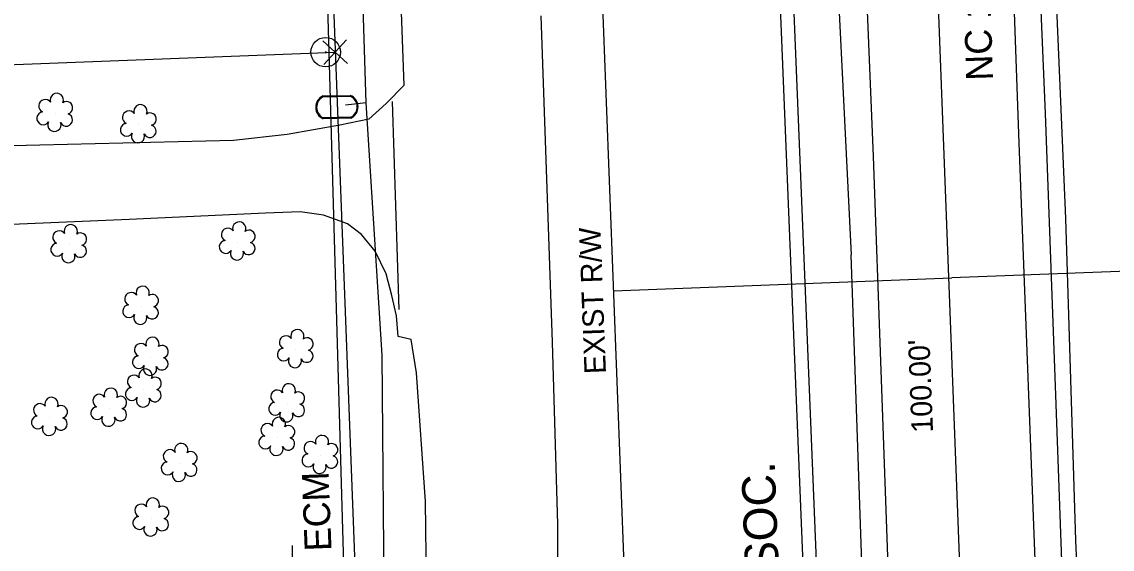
# Model space of a CAD drawing. Extents: x 3040896 to 3051146, y 687568 to 732976.
# Drawn here: x 3050269.7 to 3050432.3, y 693228.1 to 693306.8 of the extents above; entities that cross this region are included whole.
import ezdxf

# ---------------------------------------------------------------- set-up
doc = ezdxf.new("R2010")
doc.units = 0
for name, color, linetype in [('Exist Horizontal Alignment', 7, 'Continuous'), ('Exist Property Corner CELL', 7, 'Continuous'), ('Exist Property Line', 7, 'Continuous'), ('Exist Property Owner Text', 7, 'Continuous'), ('Exist Right of Way Line', 7, 'Continuous'), ('Exist Right of Way Line Text', 7, 'Continuous'), ('Exist Right of Way Width CELL', 7, 'Continuous'), ('Exist Roads Change in Surface', 7, 'Continuous'), ('Exist Roads EOP', 7, 'Continuous'), ('Exist Roads EOP Other', 7, 'Continuous'), ('Exist Roads EOP Text', 7, 'Continuous'), ('Exist Roads EOT', 7, 'Continuous'), ('Exist Utilities Power Joint Use Telephone CELL', 7, 'Continuous'), ('Exist Utilities Telephone UG Cable', 7, 'Continuous'), ('Exist Utilities Telephone UG Conduit SUE', 7, 'Continuous'), ('Exist Utilities Water Meter CELL', 7, 'Continuous'), ('Exist Utilities Water UG Line SUE', 7, 'Continuous'), ('Exist Vegetation Shrub CELL', 7, 'Continuous'), ('Scratch_Level_1', 7, 'Continuous')]:
    doc.layers.add(name, color=color, linetype=linetype)

# ---------------------------------------------------------------- blocks, each defined once
blk = doc.blocks.new('EXIST UTILITIES POWER JOINT USE TELEPHONE')
at = {"layer": 'Exist Utilities Power Joint Use Telephone CELL'}
blk.add_line((0, 0), (0, 0), dxfattribs=at)
blk.add_lwpolyline([(-0.1188, 0), (0.108, -0.0008), (0, -0.0004), (0, 0.1125)], dxfattribs=at)
blk.add_circle((0, 0.0001), 0.049, dxfattribs=at)

msp = doc.modelspace()

# ---------------------------------------------------------------- linework, layer by layer
at = {"layer": 'Exist Horizontal Alignment'}
msp.add_line((3050435.69, 692539.99), (3050358.72, 694557.48), dxfattribs=at)
at = {"layer": 'Exist Property Corner CELL'}
msp.add_line((3050316.43, 693302.24), (3050316.43, 693302.24), dxfattribs=at)
msp.add_lwpolyline([(3050314.73, 693300.41), (3050318.13, 693304.08), (3050316.43, 693302.24), (3050314.59, 693303.94), (3050318.26, 693300.54)], dxfattribs=at)
at = {"layer": 'Exist Property Line'}
msp.add_line((3050027.27, 693291.24), (3050316.43, 693302.24), dxfattribs=at)
at = {"layer": 'Exist Right of Way Line'}
for p, q in [((3050385.73, 692538.09), (3050308.75, 694555.57)), ((3050304.22, 693622.91), (3050319.42, 693223.66))]:
    msp.add_line(p, q, dxfattribs=at)
at = {"layer": 'Exist Right of Way Width CELL'}
for p in [(3050457.86, 693270.48), (3050357.93, 693266.67)]:
    msp.add_line(p, (3050408.38, 693268.59), dxfattribs=at)
at = {"layer": 'Exist Roads Change in Surface'}
msp.add_lwpolyline([(3050325.95, 693263.84), (3050324.99, 693294.88)], dxfattribs=at)
at = {"layer": 'Exist Roads EOP'}
for points in [[(3050388.99, 693404.11), (3050389.58, 693366.31), (3050390.33, 693333.33), (3050393.37, 693272.01)], [(3050326.73, 693297.3), (3050325.29, 693336.71), (3050325.12, 693350.84)], [(3050420.17, 693342.6), (3050422.25, 693293.08), (3050423.79, 693251.06), (3050425.27, 693211.23), (3050426.66, 693172.17), (3050427.93, 693140.12), (3050429.73, 693089.28), (3050430.26, 693081.1), (3050432.83, 693072.5)], [(3050347.1, 693307.68), (3050348.79, 693259.01), (3050349.58, 693231.79), (3050349.52, 693221.14)], [(3050395.37, 693213.18), (3050393.37, 693272.01)], [(3050092.16, 693122.83), (3050118.02, 693123.88), (3050142.21, 693124.73), (3050165.18, 693125.76), (3050191.77, 693126.23), (3050217, 693126.81), (3050227.02, 693127.47), (3050232.14, 693128.22), (3050238.3, 693130.1), (3050247.85, 693134.19), (3050265.17, 693141.41), (3050282.6, 693149.24), (3050293.41, 693154.49), (3050302.51, 693160.33), (3050310.9, 693167.99), (3050316.23, 693174.44), (3050320.18, 693180.46), (3050325.13, 693189.88), (3050327.82, 693198.91), (3050329.16, 693208.09), (3050330.06, 693223.08), (3050329.87, 693235.2), (3050328.57, 693254.42), (3050327.77, 693259.39)]]:
    msp.add_lwpolyline(points, dxfattribs=at)
at = {"layer": 'Exist Roads EOP Other'}
for points in [[(3050326.73, 693297.3), (3050324.04, 693294.6), (3050321.46, 693292.27), (3050317.14, 693291.34), (3050309.28, 693289.98), (3050301.26, 693289.06), (3050272.41, 693288.37), (3050237.84, 693287.53), (3050214.95, 693286.89), (3050190.95, 693286.3)], [(3050327.77, 693259.39), (3050325.81, 693259.83), (3050325.55, 693262.91), (3050324.88, 693265.93), (3050324.03, 693269.2), (3050322.39, 693272.55), (3050320.37, 693275.05), (3050318.24, 693276.63), (3050314.69, 693277.91), (3050311.2, 693278.41), (3050306.03, 693278.23), (3050285.69, 693277.3), (3050258.83, 693276.14)]]:
    msp.add_lwpolyline(points, dxfattribs=at)
at = {"layer": 'Exist Roads EOT'}
for points in [[(3050426.28, 693087.29), (3050423.5, 693159.51), (3050421.14, 693217.44), (3050418.37, 693288.71), (3050415.9, 693358.26), (3050413.8, 693408.54)], [(3050394.05, 693349.34), (3050396.61, 693286.7), (3050398.93, 693222.84), (3050401.4, 693160.39)]]:
    msp.add_lwpolyline(points, dxfattribs=at)
at = {"layer": 'Exist Utilities Telephone UG Cable'}
for points in [[(3050399.55, 692946.79), (3050372.96, 692971.44), (3050366.73, 693092.28), (3050363.13, 693217.01), (3050318.43, 693216.53), (3050317.81, 693222.36), (3050313.14, 693385.53), (3050310.77, 693390.22), (3050314.25, 693394.99), (3050304.58, 693596.48), (3050325.98, 693618.6), (3050363.08, 693632.15), (3050360.64, 693763)], [(3050399.55, 692946.79), (3050397.49, 692948.61), (3050364.32, 693763.37)], [(3050399.55, 692946.79), (3050366.32, 693763.45)]]:
    msp.add_lwpolyline(points, dxfattribs=at)
at = {"layer": 'Exist Utilities Telephone UG Conduit SUE'}
msp.add_lwpolyline([(3050435.97, 692985.55), (3050435.25, 693047.67), (3050431.98, 693116.32), (3050429.6, 693167.87), (3050426.84, 693229.42), (3050425.35, 693277.43), (3050423.64, 693317.03), (3050421.5, 693375.83), (3050418.93, 693435.04), (3050416.89, 693483.89), (3050414.03, 693528.7)], dxfattribs=at)
at = {"layer": 'Exist Utilities Water Meter CELL'}
msp.add_line((3050316.68, 693294.05), (3050316.68, 693294.05), dxfattribs=at)
for points in [[(3050314.61, 693295.71), (3050318.68, 693295.8)], [(3050314.61, 693295.57), (3050318.69, 693295.66)], [(3050318.75, 693292.53), (3050314.65, 693292.45)], [(3050318.76, 693292.4), (3050314.66, 693292.31)]]:
    msp.add_lwpolyline(points, dxfattribs=at)
for centre, radius, start, end in [((3050317.98, 693294.08), 1.86, 294.8828, 67.5429), ((3050315.38, 693294.02), 1.86, 114.4125, 247.2139), ((3050315.39, 693294.02), 1.73, 116.5354, 245.0169), ((3050317.99, 693294.08), 1.73, 296.3617, 66.1073)]:
    msp.add_arc(centre, radius, start, end, dxfattribs=at)
at = {"layer": 'Exist Utilities Water UG Line SUE'}
for points in [[(3050321.06, 693294.67), (3050319.79, 693334.37), (3050318.05, 693388.71), (3050315.64, 693388.51)], [(3050232.79, 693136.48), (3050275.85, 693151.48), (3050304.78, 693169.06), (3050318.65, 693187.06), (3050323.78, 693216.55), (3050323.44, 693257.06), (3050321.06, 693294.67), (3050317.99, 693294.32)]]:
    msp.add_lwpolyline(points, dxfattribs=at)
at = {"layer": 'Exist Vegetation Shrub CELL'}
for p, q in [((3050274.7, 693293.08), (3050274.7, 693293.08)), ((3050287.16, 693291.39), (3050287.16, 693291.39)), ((3050276.78, 693273.5), (3050276.78, 693273.5)), ((3050301.9, 693273.9), (3050301.9, 693273.9)), ((3050287.5, 693264.31), (3050287.5, 693264.31)), ((3050310.56, 693257.84), (3050310.56, 693257.84)), ((3050288.96, 693256.7), (3050288.96, 693256.7)), ((3050287.92, 693251.96), (3050287.92, 693251.96)), ((3050282.75, 693249.11), (3050282.75, 693249.11)), ((3050309.28, 693249.76), (3050309.28, 693249.76)), ((3050273.9, 693247.73), (3050273.9, 693247.73)), ((3050307.8, 693244.74), (3050307.8, 693244.74)), ((3050293.25, 693240.86), (3050293.25, 693240.86)), ((3050314.23, 693242.06), (3050314.23, 693242.06)), ((3050289.01, 693232.72), (3050289.01, 693232.72))]:
    msp.add_line(p, q, dxfattribs=at)
for centre, radius, start, end in [((3050274.92, 693295.12), 0.99, 334.8391, 200.4717), ((3050273.21, 693294.21), 0.968, 35.8908, 245.4216), ((3050276.37, 693293.95), 0.929, 284.4567, 126.0861), ((3050287.39, 693293.43), 0.99, 334.8391, 200.4717), ((3050272.9, 693292.38), 0.955, 95.1099, 327.9534), ((3050276.33, 693292.15), 0.937, 204.9913, 73.4601), ((3050285.68, 693292.51), 0.968, 35.8908, 245.4216), ((3050288.83, 693292.26), 0.929, 284.4567, 126.0861), ((3050274.57, 693291.4), 0.984, 151.2797, 21.387), ((3050285.36, 693290.68), 0.955, 95.1099, 327.9534), ((3050288.8, 693290.46), 0.937, 204.9913, 73.4601), ((3050287.03, 693289.7), 0.984, 151.2797, 21.387), ((3050277.01, 693275.54), 0.99, 334.8391, 200.4717), ((3050302.13, 693275.94), 0.99, 334.8391, 200.4717), ((3050275.3, 693274.62), 0.968, 35.8908, 245.4216), ((3050278.45, 693274.37), 0.929, 284.4567, 126.0861), ((3050300.42, 693275.02), 0.968, 35.8908, 245.4216), ((3050303.58, 693274.77), 0.929, 284.4567, 126.0861), ((3050274.98, 693272.79), 0.955, 95.1099, 327.9534), ((3050278.42, 693272.57), 0.937, 204.9913, 73.4601), ((3050300.1, 693273.19), 0.955, 95.1099, 327.9534), ((3050303.54, 693272.97), 0.937, 204.9913, 73.4601), ((3050276.65, 693271.81), 0.984, 151.2797, 21.387), ((3050301.78, 693272.21), 0.984, 151.2797, 21.387), ((3050287.73, 693266.35), 0.99, 334.8391, 200.4717), ((3050286.02, 693265.43), 0.968, 35.8908, 245.4216), ((3050289.17, 693265.18), 0.929, 284.4567, 126.0861), ((3050285.7, 693263.6), 0.955, 95.1099, 327.9534), ((3050289.14, 693263.38), 0.937, 204.9913, 73.4601), ((3050287.37, 693262.62), 0.984, 151.2797, 21.387), ((3050310.79, 693259.88), 0.99, 334.8391, 200.4717), ((3050287.47, 693257.83), 0.968, 35.8908, 245.4216), ((3050289.18, 693258.74), 0.99, 334.8391, 200.4717), ((3050290.63, 693257.57), 0.929, 284.4567, 126.0861), ((3050309.08, 693258.97), 0.968, 35.8908, 245.4216), ((3050312.23, 693258.71), 0.929, 284.4567, 126.0861), ((3050287.16, 693256), 0.955, 95.1099, 327.9534), ((3050308.76, 693257.14), 0.955, 95.1099, 327.9534), ((3050312.2, 693256.91), 0.937, 204.9913, 73.4601), ((3050288.83, 693255.02), 0.984, 151.2797, 21.387), ((3050290.59, 693255.77), 0.937, 204.9913, 73.4601), ((3050310.43, 693256.16), 0.984, 151.2797, 21.387), ((3050286.43, 693253.09), 0.968, 35.8908, 245.4216), ((3050288.15, 693254), 0.99, 334.8391, 200.4717), ((3050289.59, 693252.83), 0.929, 284.4567, 126.0861), ((3050282.98, 693251.15), 0.99, 334.8391, 200.4717), ((3050286.12, 693251.25), 0.955, 95.1099, 327.9534), ((3050289.55, 693251.03), 0.937, 204.9913, 73.4601), ((3050307.8, 693250.88), 0.968, 35.8908, 245.4216), ((3050309.51, 693251.8), 0.99, 334.8391, 200.4717), ((3050274.13, 693249.77), 0.99, 334.8391, 200.4717), ((3050281.27, 693250.24), 0.968, 35.8908, 245.4216), ((3050284.42, 693249.98), 0.929, 284.4567, 126.0861), ((3050287.79, 693250.28), 0.984, 151.2797, 21.387), ((3050310.95, 693250.63), 0.929, 284.4567, 126.0861), ((3050272.42, 693248.85), 0.968, 35.8908, 245.4216), ((3050275.58, 693248.59), 0.929, 284.4567, 126.0861), ((3050280.95, 693248.4), 0.955, 95.1099, 327.9534), ((3050284.39, 693248.18), 0.937, 204.9913, 73.4601), ((3050307.48, 693249.05), 0.955, 95.1099, 327.9534), ((3050310.92, 693248.83), 0.937, 204.9913, 73.4601), ((3050272.1, 693247.02), 0.955, 95.1099, 327.9534), ((3050275.54, 693246.8), 0.937, 204.9913, 73.4601), ((3050282.62, 693247.43), 0.984, 151.2797, 21.387), ((3050308.03, 693246.79), 0.99, 334.8391, 200.4717), ((3050309.15, 693248.07), 0.984, 151.2797, 21.387), ((3050273.78, 693246.04), 0.984, 151.2797, 21.387), ((3050306.32, 693245.87), 0.968, 35.8908, 245.4216), ((3050309.47, 693245.61), 0.929, 284.4567, 126.0861), ((3050293.48, 693242.9), 0.99, 334.8391, 200.4717), ((3050306, 693244.04), 0.955, 95.1099, 327.9534), ((3050309.44, 693243.82), 0.937, 204.9913, 73.4601), ((3050312.75, 693243.19), 0.968, 35.8908, 245.4216), ((3050314.46, 693244.1), 0.99, 334.8391, 200.4717), ((3050315.9, 693242.93), 0.929, 284.4567, 126.0861), ((3050291.77, 693241.99), 0.968, 35.8908, 245.4216), ((3050294.92, 693241.73), 0.929, 284.4567, 126.0861), ((3050307.67, 693243.06), 0.984, 151.2797, 21.387), ((3050312.43, 693241.36), 0.955, 95.1099, 327.9534), ((3050291.45, 693240.15), 0.955, 95.1099, 327.9534), ((3050294.89, 693239.93), 0.937, 204.9913, 73.4601), ((3050314.1, 693240.38), 0.984, 151.2797, 21.387), ((3050315.87, 693241.13), 0.937, 204.9913, 73.4601), ((3050293.12, 693239.18), 0.984, 151.2797, 21.387), ((3050289.24, 693234.76), 0.99, 334.8391, 200.4717), ((3050287.53, 693233.85), 0.968, 35.8908, 245.4216), ((3050290.69, 693233.59), 0.929, 284.4567, 126.0861), ((3050287.21, 693232.02), 0.955, 95.1099, 327.9534), ((3050290.65, 693231.79), 0.937, 204.9913, 73.4601), ((3050288.89, 693231.04), 0.984, 151.2797, 21.387)]:
    msp.add_arc(centre, radius, start, end, dxfattribs=at)
at = {"layer": 'Scratch_Level_1'}
for radius in [2.2, 0.0707]:
    msp.add_circle((3050315.01, 693302.24), radius, dxfattribs=at)

# ---------------------------------------------------------------- block references
at = {"layer": 'Exist Utilities Power Joint Use Telephone CELL', "xscale": 50, "yscale": 50}
msp.add_blockref('EXIST UTILITIES POWER JOINT USE TELEPHONE', (3050310.07, 693223.02), dxfattribs=at)

# ---------------------------------------------------------------- texts
at = {"layer": 'Exist Property Owner Text'}
msp.add_text('HOMEOWNERS ASSOC.', height=5.0005, rotation=92.18, dxfattribs=at).set_placement((3050384.88, 693164.03))
at = {"layer": 'Exist Right of Way Line Text'}
msp.add_text('EXIST R/W', height=3.2, rotation=92.1849, dxfattribs=at).set_placement((3050356.8, 693254.3))
at = {"layer": 'Exist Right of Way Width CELL'}
msp.add_text("100.00'", height=3.2, rotation=92.1849, dxfattribs=at).set_placement((3050405.56, 693245.54))
at = {"layer": 'Exist Roads EOP Text'}
msp.add_text("NC 12    30' BST", height=4, rotation=91.74, dxfattribs=at).set_placement((3050414.5, 693298.06))
at = {"layer": 'Scratch_Level_1'}
msp.add_text('ECM', height=4, rotation=92.18, dxfattribs=at).set_placement((3050315.89, 693227.87))

doc.saveas('drawing.dxf')
